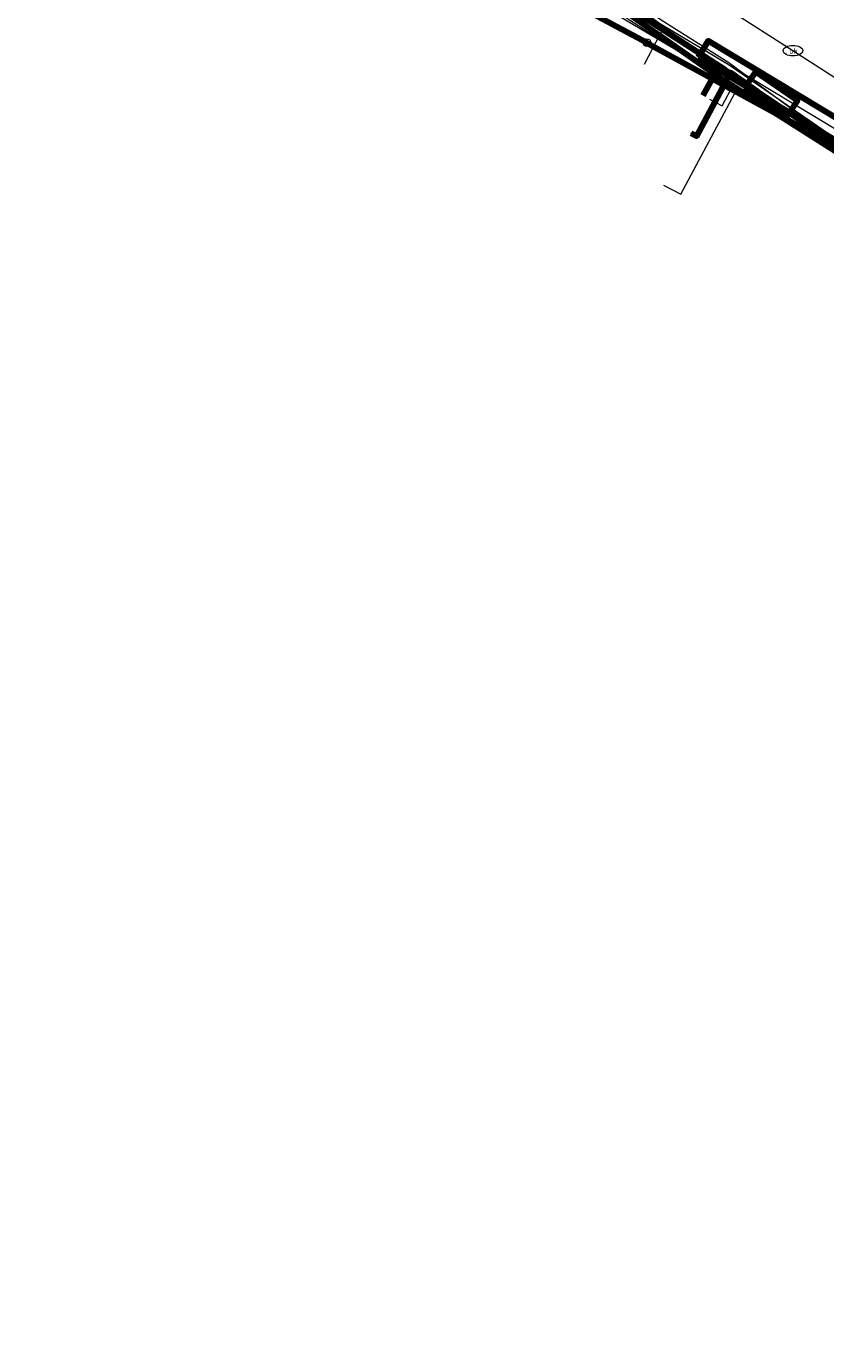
# Model space of a CAD drawing. Extents: x 152558 to 154479, y 462974 to 463683.
# Tile 292 of 638: x 153802 to 153843, y 463131 to 463198. Entities that reach past the tile are written whole.
import ezdxf
from ezdxf.enums import TextEntityAlignment as Align
from ezdxf.lldxf.tags import DXFTag

# ---------------------------------------------------------------- set-up
doc = ezdxf.new("R2010")
doc.units = 0
doc.header["$LTSCALE"] = 0.2
doc.layers.get('0').update_dxf_attribs({"linetype": 'CONTINUOUS'})
for name, color, linetype, lineweight in [('B-RO-KL-DATA_HULPSTUK_KPN BV-S', 90, 'CONTINUOUS', 25), ('B-RO-KL-DATA_HULPSTUK_ZIGGO BV-S', 90, 'CONTINUOUS', 25), ('B-RO-KL-DATA_KABELBED_KPN BV-G', 90, 'CONTINUOUS', 100), ('B-RO-KL-DATA_KABELBED_ZIGGO BV-G', 90, 'CONTINUOUS', 100), ('B-RO-KL-DATA_REGGEFIBER OPERATOR BV-G', 90, 'KL-DATA-N', 18), ('B-RO-KL-ET_LS_400 V_STEDIN NETBEHEER BV-G', 190, 'KL-LS-N', 18), ('B-RO-KL-ET_LS_MANTELBUIS_PE_110_STEDIN NETBEHEER BV-G', 190, 'CONTINUOUS', 100), ('B-RO-KL-ET_LS_MANTELBUIS_PVC_125_STEDIN NETBEHEER BV-G', 190, 'CONTINUOUS', 100), ('B-RO-KL-ET_MS_10 KV_STEDIN NETBEHEER BV-G', 130, 'KL-MS-N', 18), ('B-RO-KL-ET_MS_MANTELBUIS_PE_110_STEDIN NETBEHEER BV-G', 130, 'CONTINUOUS', 100), ('B-RO-KL-ET_MS_MANTELBUIS_PVC_125_STEDIN NETBEHEER BV-G', 130, 'CONTINUOUS', 100), ('B-RO-KL-GAS_LD_PE_32_0.1 BAR_STEDIN NETBEHEER BV-G', 50, 'KL-GAS-LD-N', 18), ('B-RO-KL-GAS_LD_PVC_110_0.1 BAR_STEDIN NETBEHEER BV-G', 50, 'KL-GAS-LD-N', 18), ('B-RO-KL-WATER_100_VITENS-G', 170, 'KL-WATER-N', 18), ('B-RO-KL-WATER_VITENS-S', 170, 'CONTINUOUS', 25), ('B-RO-OG-INFO_STEDIN NETBEHEER BV-G', 7, 'CONTINUOUS', 18)]:
    doc.layers.add(name, color=color, linetype=linetype, lineweight=lineweight)
doc.styles.add('NLCS-ISO', font='NLCS-ISO.ttf')
tags = doc.linetypes.add('KL-DATA-N', pattern='A,4,-1,[101,NLCS.SHX,S=0.5,R=0,X=0,Y=0],-1,4,-1,["D",Standard,S=1,R=0,X=-0.25,Y=-0.5],-1.5', length=12.5).pattern_tags.tags
tags[18] = DXFTag(74, 10)
tags = doc.linetypes.add('KL-GAS-LD-N', pattern='A,4,-1,[69,NLCS.SHX,S=0.5,R=0,X=0,Y=0],-1,4,-1,["L",Standard,S=1,R=0,X=0.25,Y=-0.5],-2', length=13).pattern_tags.tags
tags[18] = DXFTag(74, 10)
tags = doc.linetypes.add('KL-LS-N', pattern='A,4,-1,[103,NLCS.SHX,S=0.75,R=0,X=0,Y=0],-1,4,-1,["L",Standard,S=1,R=0,X=0,Y=-0.5],-2', length=13).pattern_tags.tags
tags[18] = DXFTag(74, 10)
tags = doc.linetypes.add('KL-MS-N', pattern='A,4,-1,[103,NLCS.SHX,S=0.75,R=0,X=0,Y=0],-1,4,-1,["M",Standard,S=1,R=0,X=0,Y=-0.5],-2', length=13).pattern_tags.tags
tags[18] = DXFTag(74, 10)
doc.linetypes.add('KL-WATER-N', pattern='A,7,-0.5,[168,NLCS.SHX,S=0.75,R=0,X=0.75,Y=0],-2', length=9.5)

# ---------------------------------------------------------------- blocks, each defined once
blk = doc.blocks.new('SKL-WTB_HULP_OVERLENGTE-SO')
at = {"color": 0, "linetype": 'ByBlock', "lineweight": 18}
for centre, radius in [((0, 0), 1), ((-0.42, 0), 0.417), ((0.42, 0), 0.417)]:
    blk.add_circle(centre, radius, dxfattribs=at)
at = {"color": 0, "linetype": 'ByBlock', "lineweight": 18, "style": 'NLCS-ISO', "flags": 1}
for tag, p in [('TYPE', (1.5, 0)), ('OMSCHRIJVING', (1.5, -3)), ('LABEL', (1.5, -1.5))]:
    blk.add_attdef(tag, p, '', height=1, dxfattribs=at)
blk = doc.blocks.new('SKL-WATER_BRANDKRAAN_BRANDPUT-SO')
at = {"color": 0, "linetype": 'ByBlock', "lineweight": 18}
blk.add_ellipse((0, 0), major_axis=(2.5, 0), ratio=0.54, dxfattribs=at)
at = {"color": 0, "linetype": 'ByBlock', "lineweight": 18, "style": 'NLCS-ISO'}
blk.add_text('bk', height=1.5, dxfattribs=at).set_placement((0.16, 0), align=Align.MIDDLE_CENTER)
blk = doc.blocks.new('SKL-WTB_HULP_OVERIG-SO')
at = {"color": 0, "linetype": 'ByBlock', "lineweight": 18}
for points in [[(-0.14, 0.14), (0.14, -0.14)], [(0.14, 0.14), (-0.14, -0.14)]]:
    blk.add_lwpolyline(points, dxfattribs=at)
at = {"color": 0, "linetype": 'ByBlock', "lineweight": 18, "style": 'NLCS-ISO', "flags": 1}
for tag, p in [('TYPE', (1.5, 0)), ('OMSCHRIJVING', (1.5, -3)), ('LABEL', (1.5, -1.5))]:
    blk.add_attdef(tag, p, '', height=1, dxfattribs=at)
blk = doc.blocks.new('SKL-WTB_HULP_MOF-SO')
at = {"linetype": 'ByBlock', "lineweight": 18}
h = blk.add_hatch(color=0, dxfattribs=at)
h.dxf.hatch_style = 1
h.paths.add_polyline_path([(-0.5625, 0, 1), (0.5625, 0, 1)])
at = {"color": 0, "linetype": 'ByBlock', "lineweight": 18}
blk.add_circle((0, 0), 0.5625, dxfattribs=at)
at = {"color": 0, "linetype": 'ByBlock', "lineweight": 18, "style": 'NLCS-ISO', "flags": 1}
for tag, p in [('TYPE', (1.5, 0)), ('OMSCHRIJVING', (1.5, -3)), ('LABEL', (1.5, -1.5))]:
    blk.add_attdef(tag, p, '', height=1, dxfattribs=at)

msp = doc.modelspace()

# ---------------------------------------------------------------- linework, layer by layer
at = {"layer": 'B-RO-KL-DATA_KABELBED_KPN BV-G', "flags": 128}
for points in [[(153766.342, 463222.723), (153803.701, 463215.235), (153806.809, 463214.477), (153809.843, 463213.465), (153812.783, 463212.206), (153815.61, 463210.709), (153818.303, 463208.983), (153837.247, 463195.708), (153849.123, 463188.177), (153859.31, 463181.467), (153866.365, 463176.82), (153866.807, 463176.55), (153872.102, 463173.321)], [(153858.554, 463181.975), (153839.098, 463195.058), (153839.097, 463195.058), (153837.688, 463196.006), (153837.438, 463196.174), (153818.1, 463208.638), (153811.783, 463211.906)], [(153839.098, 463195.058), (153839.097, 463195.058), (153837.703, 463196.033), (153837.688, 463196.006), (153835.962, 463192.769), (153835.697, 463192.91)]]:
    msp.add_lwpolyline(points, dxfattribs=at)
at = {"layer": 'B-RO-KL-DATA_KABELBED_ZIGGO BV-G', "flags": 128}
for points in [[(153833.426, 463197.56), (153819.349, 463205.083), (153819.136, 463204.684)], [(153833.426, 463197.56), (153836.762, 463195.734)], [(153836.762, 463195.734), (153836.291, 463194.855)], [(153836.762, 463195.734), (153845.062, 463191.192), (153851.86, 463186.652)]]:
    msp.add_lwpolyline(points, dxfattribs=at)
at = {"layer": 'B-RO-KL-DATA_REGGEFIBER OPERATOR BV-G', "flags": 128}
for points in [[(153818.683, 463206.136), (153824.324, 463202.932), (153830.825, 463199.626), (153837.884, 463195.446)], [(153836.639, 463194.674), (153837.288, 463194.328), (153837.884, 463195.446)], [(153837.884, 463195.446), (153838.747, 463194.829), (153848.681, 463188.494)]]:
    msp.add_lwpolyline(points, dxfattribs=at)
at = {"layer": 'B-RO-KL-ET_LS_400 V_STEDIN NETBEHEER BV-G', "flags": 128}
for points in [[(153825.489, 463203.53), (153826.669, 463202.9), (153836.305, 463197.233), (153864.359, 463180.322), (153865.337, 463180.114), (153862.541, 463168.563), (153861.711, 463165.134), (153861.516, 463164.327), (153858.594, 463152.255), (153853.824, 463153.317), (153853.787, 463153.156), (153853.687, 463152.713), (153853.516, 463151.956), (153853.208, 463150.596), (153852.839, 463148.965), (153852.599, 463147.903), (153852.52, 463147.555), (153852.216, 463146.208), (153851.385, 463142.535), (153851.122, 463141.373), (153850.816, 463140.02), (153849.889, 463135.921), (153849.724, 463135.19), (153849.393, 463133.728), (153848.838, 463131.276), (153848.728, 463130.788)], [(153844.564, 463191.624), (153837.581, 463196.438), (153835.724, 463197.55), (153834.323, 463198.389), (153834.067, 463198.542), (153831.212, 463200.632)], [(153833.906, 463197.607), (153834.323, 463198.389)], [(153833.294, 463196.461), (153833.906, 463197.607)]]:
    msp.add_lwpolyline(points, dxfattribs=at)
at = {"layer": 'B-RO-KL-ET_LS_MANTELBUIS_PE_110_STEDIN NETBEHEER BV-G', "flags": 128}
msp.add_lwpolyline([(153836.047, 463196.805), (153864.101, 463179.894), (153864.617, 463180.75), (153836.563, 463197.661), (153836.047, 463196.805)], dxfattribs=at)
at = {"layer": 'B-RO-KL-ET_LS_MANTELBUIS_PVC_125_STEDIN NETBEHEER BV-G', "flags": 128}
msp.add_lwpolyline([(153838.434, 463195.242), (153840.575, 463193.766), (153841.143, 463194.59), (153839.002, 463196.066), (153838.434, 463195.242)], dxfattribs=at)
at = {"layer": 'B-RO-KL-ET_MS_10 KV_STEDIN NETBEHEER BV-G', "flags": 128}
msp.add_lwpolyline([(153845.811, 463190.504), (153837.628, 463196.526), (153834.161, 463198.718), (153827.275, 463203.445)], dxfattribs=at)
at = {"layer": 'B-RO-KL-ET_MS_MANTELBUIS_PE_110_STEDIN NETBEHEER BV-G', "flags": 128}
msp.add_lwpolyline([(153836.047, 463196.805), (153864.101, 463179.894), (153864.617, 463180.75), (153836.563, 463197.661), (153836.047, 463196.805)], dxfattribs=at)
at = {"layer": 'B-RO-KL-ET_MS_MANTELBUIS_PVC_125_STEDIN NETBEHEER BV-G', "flags": 128}
msp.add_lwpolyline([(153838.434, 463195.242), (153840.575, 463193.766), (153841.143, 463194.59), (153839.002, 463196.066), (153838.434, 463195.242)], dxfattribs=at)
at = {"layer": 'B-RO-KL-GAS_LD_PE_32_0.1 BAR_STEDIN NETBEHEER BV-G', "flags": 128}
msp.add_lwpolyline([(153834.283, 463190.264), (153835.166, 463189.793), (153838.049, 463195.191)], dxfattribs=at)
at = {"layer": 'B-RO-KL-GAS_LD_PVC_110_0.1 BAR_STEDIN NETBEHEER BV-G', "flags": 128}
msp.add_lwpolyline([(153807.76, 463213.883), (153809.774, 463212.98), (153811.981, 463211.757), (153818.97, 463207.651), (153825.446, 463203.31), (153836.415, 463196.244), (153838.049, 463195.191), (153841.49, 463192.974), (153850.12, 463187.153), (153850.49, 463186.903), (153857.968, 463182.316), (153860.631, 463180.682), (153861.353, 463180.572), (153862.172, 463180.474), (153862.871, 463180.016), (153864.774, 463178.77)], dxfattribs=at)
at = {"layer": 'B-RO-KL-WATER_100_VITENS-G', "flags": 128}
for points in [[(153811.113, 463216.207), (153837.635, 463199.248), (153840.911, 463197.153)], [(153840.911, 463197.153), (153847.165, 463193.154), (153850.214, 463191.172), (153859.345, 463185.235)]]:
    msp.add_lwpolyline(points, dxfattribs=at)
at = {"layer": 'B-RO-OG-INFO_STEDIN NETBEHEER BV-G', "flags": 128}
msp.add_lwpolyline([(153836.047, 463196.805), (153864.101, 463179.894), (153864.617, 463180.75), (153836.563, 463197.661), (153836.047, 463196.805)], dxfattribs=at)
msp.add_lwpolyline([(153836.047, 463196.805), (153864.101, 463179.894), (153864.617, 463180.75), (153836.563, 463197.661), (153836.047, 463196.805)], dxfattribs=at)

# ---------------------------------------------------------------- block references
at = {"layer": 'B-RO-KL-DATA_HULPSTUK_KPN BV-S', "xscale": 0.2, "yscale": 0.2, "zscale": 0.2}
for name, p in [('SKL-WTB_HULP_MOF-SO', (153839.098, 463195.058)), ('SKL-WTB_HULP_OVERIG-SO', (153839.098, 463195.058)), ('SKL-WTB_HULP_OVERIG-SO', (153835.697, 463192.91))]:
    msp.add_blockref(name, p, dxfattribs=at)
at = {"layer": 'B-RO-KL-DATA_HULPSTUK_ZIGGO BV-S', "xscale": 0.2, "yscale": 0.2, "zscale": 0.2}
msp.add_blockref('SKL-WTB_HULP_OVERLENGTE-SO', (153833.426, 463197.56), dxfattribs=at)
at = {"layer": 'B-RO-KL-WATER_VITENS-S', "xscale": 0.2, "yscale": 0.2, "zscale": 0.2}
msp.add_blockref('SKL-WATER_BRANDKRAAN_BRANDPUT-SO', (153840.911, 463197.153), dxfattribs=at)

doc.saveas('drawing.dxf')
